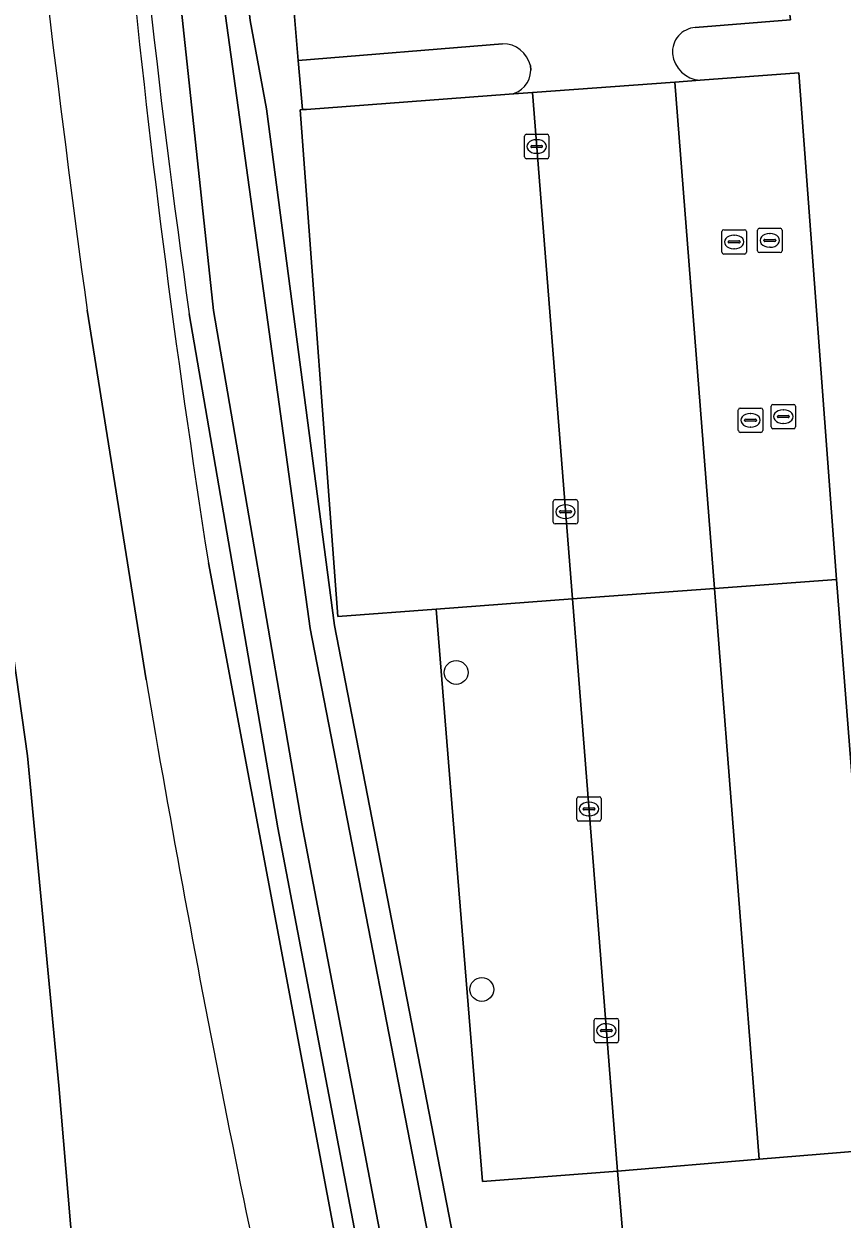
# Model space of a CAD drawing. Extents: x 157793 to 159380, y 380877 to 382313.
# Drawn here: x 157933.61 to 157967.21, y 381338.48 to 381387.56 of the extents above; entities that cross this region are included whole.
import ezdxf

# ---------------------------------------------------------------- set-up
doc = ezdxf.new("R2010")
doc.units = 0
for name, color, linetype in [('IMGEO_Boom', 7, 'Continuous'), ('IMGEO_Erf', 7, 'Continuous'), ('IMGEO_Grasland_overig', 7, 'Continuous'), ('IMGEO_Groenvoorziening', 7, 'Continuous'), ('IMGEO_Hek', 7, 'Continuous'), ('IMGEO_Kolk', 7, 'Continuous'), ('IMGEO_Oever', 7, 'Continuous'), ('IMGEO_Parkeervlak_open', 7, 'Continuous'), ('IMGEO_Rijbaan_lokaal_open', 7, 'Continuous'), ('IMGEO_Rioolput', 7, 'Continuous'), ('IMGEO_Terreindeel_gesloten', 7, 'Continuous'), ('IMGEO_Voetpad_halfverhard', 7, 'Continuous'), ('IMGEO_Voetpad_open', 7, 'Continuous'), ('IMGEO_Waterloop', 7, 'Continuous')]:
    doc.layers.add(name, color=color, linetype=linetype)

msp = doc.modelspace()

# ---------------------------------------------------------------- linework, layer by layer
at = {"layer": 'IMGEO_Boom'}
for centre in [(157951.36, 381360.932), (157952.413, 381347.915)]:
    msp.add_circle(centre, 0.489, dxfattribs=at)
at = {"layer": 'IMGEO_Erf'}
msp.add_lwpolyline([(157968.81, 381341.353), (157963.808, 381340.947), (157957.989, 381340.448), (157959.903, 381317.551), (157965.609, 381318.014), (157970.562, 381318.416)], close=True, dxfattribs=at)
at = {"layer": 'IMGEO_Grasland_overig'}
msp.add_lwpolyline([(157941.177, 381255.327), (157940.456, 381266.282), (157939.854, 381277.11), (157939.335, 381287.774), (157939.103, 381294.6), (157938.987, 381298.014), (157937.567, 381312.493), (157936.375, 381328.237), (157935.04, 381343.973), (157933.755, 381357.509), (157932.261, 381368.038)], dxfattribs=at)
at = {"layer": 'IMGEO_Groenvoorziening'}
for points in [[(157959.903, 381317.551), (157957.989, 381340.448), (157952.438, 381340.024), (157951.181, 381355.544), (157950.534, 381363.534), (157946.499, 381363.235), (157944.956, 381384.034), (157945.047, 381384.041), (157944.873, 381386.054), (157944.406, 381391.655), (157943.96, 381397.006), (157959.926, 381398.309), (157964.207, 381398.719), (157964.609, 381393.631), (157964.64, 381393.24), (157967.719, 381393.481), (157967.27, 381399.085), (157964.731, 381432.587)], [(157924.737, 381424.268), (157925.995, 381414.736), (157927.353, 381405.9), (157927.357, 381405.849), (157927.361, 381405.849), (157928.606, 381405.992), (157928.785, 381404.812), (157927.538, 381404.673), (157927.544, 381404.623), (157927.817, 381402.854), (157929.654, 381391.37), (157931.085, 381379.069), (157932.261, 381368.038), (157933.755, 381357.509), (157935.04, 381343.973), (157936.375, 381328.237), (157937.567, 381312.493), (157938.987, 381298.014), (157939.103, 381294.6), (157942.52, 381294.13), (157942.642, 381291.862), (157942.692, 381290.929), (157942.714, 381290.513), (157950.401, 381295.877)], [(157961.314, 381400.625), (157941.726, 381398.92), (157942.761, 381388.899), (157942.897, 381387.696), (157943.575, 381384.068), (157946.36, 381362.865), (157951.963, 381334.025), (157955.238, 381320.143), (157958.785, 381308.222)], [(157938.627, 381360.626), (157936.206, 381375.807)], [(157947.819, 381334.768), (157944.044, 381354.544), (157940.4, 381375.652)], [(157941.188, 381365.43), (157947.81, 381330.193)]]:
    msp.add_lwpolyline(points, dxfattribs=at)
for centre, radius, start, end in [((158337.603, 381432.095), 401.193, 184.10317, 188.08772), ((158775.307, 381489.36), 846.75, 185.880271, 187.706812), ((158383.996, 381435.018), 448.243, 185.55298, 188.93104), ((158579.135, 381469.753), 649.738, 189.668937, 192.889383)]:
    msp.add_arc(centre, radius, start, end, dxfattribs=at)
at = {"layer": 'IMGEO_Hek'}
for points in [[(157956.136, 381363.95), (157961.968, 381364.383), (157966.976, 381364.754), (157965.433, 381385.553), (157961.38, 381385.252), (157960.336, 381385.175), (157954.496, 381384.742), (157953.539, 381384.671), (157945.209, 381384.053)], [(157968.81, 381341.353), (157963.808, 381340.947), (157957.989, 381340.448)]]:
    msp.add_lwpolyline(points, dxfattribs=at)
at = {"layer": 'IMGEO_Kolk'}
for p, q in [((157954.168, 381382.101), (157954.168, 381382.953)), ((157954.243, 381383.027), (157955.095, 381383.027)), ((157954.47, 381382.57), (157954.868, 381382.57)), ((157954.656, 381382.807), (157954.681, 381382.807)), ((157955.169, 381382.953), (157955.169, 381382.101)), ((157954.427, 381382.521), (157954.427, 381382.533)), ((157954.865, 381382.484), (157954.467, 381382.484)), ((157954.679, 381382.247), (157954.654, 381382.247)), ((157954.911, 381382.533), (157954.911, 381382.521)), ((157955.095, 381382.027), (157954.243, 381382.027)), ((157955.35, 381367.104), (157955.35, 381367.956)), ((157955.425, 381368.03), (157956.277, 381368.03)), ((157956.351, 381367.956), (157956.351, 381367.104)), ((157955.609, 381367.524), (157955.609, 381367.536)), ((157956.047, 381367.487), (157955.649, 381367.487)), ((157955.652, 381367.573), (157956.05, 381367.573)), ((157955.838, 381367.81), (157955.863, 381367.81)), ((157956.093, 381367.536), (157956.093, 381367.524)), ((157956.277, 381367.03), (157955.425, 381367.03)), ((157955.861, 381367.25), (157955.836, 381367.25)), ((157956.315, 381354.901), (157956.315, 381355.753)), ((157956.39, 381355.827), (157957.242, 381355.827)), ((157956.803, 381355.607), (157956.828, 381355.607)), ((157957.316, 381355.753), (157957.316, 381354.901)), ((157956.574, 381355.321), (157956.574, 381355.333)), ((157957.012, 381355.284), (157956.614, 381355.284)), ((157956.617, 381355.37), (157957.015, 381355.37)), ((157957.058, 381355.333), (157957.058, 381355.321)), ((157957.242, 381354.827), (157956.39, 381354.827)), ((157956.826, 381355.047), (157956.801, 381355.047)), ((157957.03, 381345.8), (157957.03, 381346.652)), ((157957.105, 381346.726), (157957.957, 381346.726)), ((157957.332, 381346.269), (157957.73, 381346.269)), ((157957.518, 381346.506), (157957.543, 381346.506)), ((157958.031, 381346.652), (157958.031, 381345.8)), ((157957.289, 381346.22), (157957.289, 381346.232)), ((157957.727, 381346.183), (157957.329, 381346.183)), ((157957.541, 381345.946), (157957.516, 381345.946)), ((157957.773, 381346.232), (157957.773, 381346.22)), ((157957.957, 381345.726), (157957.105, 381345.726))]:
    msp.add_line(p, q, dxfattribs=at)
for points in [[(157954.168, 381382.101), (157954.168, 381382.953)], [(157954.243, 381383.027), (157955.095, 381383.027)], [(157955.169, 381382.953), (157955.169, 381382.101)], [(157955.095, 381382.027), (157954.243, 381382.027)], [(157955.35, 381367.104), (157955.35, 381367.956)], [(157955.425, 381368.03), (157956.277, 381368.03)], [(157956.351, 381367.956), (157956.351, 381367.104)], [(157956.277, 381367.03), (157955.425, 381367.03)], [(157956.315, 381354.901), (157956.315, 381355.753)], [(157956.39, 381355.827), (157957.242, 381355.827)], [(157957.316, 381355.753), (157957.316, 381354.901)], [(157957.242, 381354.827), (157956.39, 381354.827)], [(157957.03, 381345.8), (157957.03, 381346.652)], [(157957.105, 381346.726), (157957.957, 381346.726)], [(157958.031, 381346.652), (157958.031, 381345.8)], [(157957.957, 381345.726), (157957.105, 381345.726)]]:
    msp.add_lwpolyline(points, dxfattribs=at)
for centre, radius, start, end in [((157954.245, 381382.951), 0.0765, 91.552, 178.448), ((157954.245, 381382.951), 0.0765, 91.552, 178.448), ((157954.467, 381382.53), 0.0403, 85.8775, 175.7526), ((157954.872, 381382.532), 0.0386, 1.7309, 96.639), ((157955.093, 381382.951), 0.0765, 1.552, 88.448), ((157955.093, 381382.951), 0.0765, 1.552, 88.448), ((157954.245, 381382.103), 0.0765, 181.552, 268.448), ((157954.245, 381382.103), 0.0765, 181.552, 268.448), ((157954.464, 381382.52), 0.0366, 178.938, 274.7102), ((157954.868, 381382.527), 0.043, 264.8664, 352.4533), ((157955.093, 381382.103), 0.0765, 271.552, 358.448), ((157955.093, 381382.103), 0.0765, 271.552, 358.448), ((157955.427, 381367.954), 0.0765, 91.552, 178.448), ((157955.427, 381367.954), 0.0765, 91.552, 178.448), ((157956.275, 381367.954), 0.0765, 1.552, 88.448), ((157956.275, 381367.954), 0.0765, 1.552, 88.448), ((157955.649, 381367.533), 0.0403, 85.8775, 175.7526), ((157955.646, 381367.523), 0.0366, 178.938, 274.7102), ((157956.05, 381367.53), 0.043, 264.8664, 352.4533), ((157956.054, 381367.535), 0.0386, 1.7309, 96.639), ((157955.427, 381367.106), 0.0765, 181.552, 268.448), ((157955.427, 381367.106), 0.0765, 181.552, 268.448), ((157956.275, 381367.106), 0.0765, 271.552, 358.448), ((157956.275, 381367.106), 0.0765, 271.552, 358.448), ((157956.392, 381355.751), 0.0765, 91.552, 178.448), ((157956.392, 381355.751), 0.0765, 91.552, 178.448), ((157957.24, 381355.751), 0.0765, 1.552, 88.448), ((157957.24, 381355.751), 0.0765, 1.552, 88.448), ((157956.614, 381355.33), 0.0403, 85.8775, 175.7526), ((157956.611, 381355.32), 0.0366, 178.938, 274.7102), ((157957.015, 381355.327), 0.043, 264.8664, 352.4533), ((157957.019, 381355.332), 0.0386, 1.7309, 96.639), ((157956.392, 381354.903), 0.0765, 181.552, 268.448), ((157956.392, 381354.903), 0.0765, 181.552, 268.448), ((157957.24, 381354.903), 0.0765, 271.552, 358.448), ((157957.24, 381354.903), 0.0765, 271.552, 358.448), ((157957.107, 381346.65), 0.0765, 91.552, 178.448), ((157957.107, 381346.65), 0.0765, 91.552, 178.448), ((157957.329, 381346.229), 0.0403, 85.8775, 175.7526), ((157957.734, 381346.231), 0.0386, 1.7309, 96.639), ((157957.955, 381346.65), 0.0765, 1.552, 88.448), ((157957.955, 381346.65), 0.0765, 1.552, 88.448), ((157957.107, 381345.802), 0.0765, 181.552, 268.448), ((157957.107, 381345.802), 0.0765, 181.552, 268.448), ((157957.326, 381346.219), 0.0366, 178.938, 274.7102), ((157957.73, 381346.226), 0.043, 264.8664, 352.4533), ((157957.955, 381345.802), 0.0765, 271.552, 358.448), ((157957.955, 381345.802), 0.0765, 271.552, 358.448)]:
    msp.add_arc(centre, radius, start, end, dxfattribs=at)
for centre, major_axis, ratio, start_param, end_param in [((157954.655, 381382.527), (-0.387, 0.002), 0.722429, 4.712389, 7.853982), ((157954.68, 381382.527), (-0.39, 0.002), 0.717154, 1.570796, 4.712389), ((157955.837, 381367.53), (-0.387, 0.002), 0.722429, 4.712389, 7.853982), ((157955.862, 381367.53), (-0.39, 0.002), 0.717154, 1.570796, 4.712389), ((157956.802, 381355.327), (-0.387, 0.002), 0.722429, 4.712389, 7.853982), ((157956.827, 381355.327), (-0.39, 0.002), 0.717154, 1.570796, 4.712389), ((157957.517, 381346.226), (-0.387, 0.002), 0.722429, 4.712389, 7.853982), ((157957.542, 381346.226), (-0.39, 0.002), 0.717154, 1.570796, 4.712389)]:
    msp.add_ellipse(centre, major_axis=major_axis, ratio=ratio, start_param=start_param, end_param=end_param, dxfattribs=at)
at = {"layer": 'IMGEO_Oever'}
for points in [[(157948.801, 381334.956), (157945.029, 381354.714), (157941.39, 381375.793), (157938.435, 381403.461), (157936.158, 381430.74), (157936.121, 381430.99)], [(157960.712, 381402.53), (157940.529, 381400.773), (157941.766, 381388.796), (157945.369, 381362.735), (157950.99, 381333.795), (157954.265, 381319.913), (157957.827, 381307.937), (157963.349, 381294.285), (157975.293, 381274.763)], [(157958.785, 381308.222), (157955.238, 381320.143), (157951.963, 381334.025), (157946.36, 381362.865), (157943.575, 381384.068), (157942.897, 381387.696), (157942.761, 381388.899), (157941.726, 381398.92), (157961.314, 381400.625)], [(157940.4, 381375.652), (157944.044, 381354.544), (157947.819, 381334.768)]]:
    msp.add_lwpolyline(points, dxfattribs=at)
msp.add_arc((158337.603, 381432.095), 401.193, 184.10317, 188.08772, dxfattribs=at)
at = {"layer": 'IMGEO_Parkeervlak_open'}
for points in [[(157966.976, 381364.754), (157961.968, 381364.383), (157963.808, 381340.947), (157968.81, 381341.353), (157968.795, 381341.539), (157968.426, 381346.258)], [(157956.136, 381363.95), (157950.534, 381363.534), (157951.181, 381355.544), (157952.438, 381340.024), (157957.989, 381340.448)]]:
    msp.add_lwpolyline(points, close=True, dxfattribs=at)
at = {"layer": 'IMGEO_Rijbaan_lokaal_open'}
for points in [[(157964.64, 381393.24), (157944.406, 381391.655), (157944.873, 381386.054), (157953.266, 381386.749)], [(157961.181, 381387.413), (157965.093, 381387.732), (157965.056, 381387.948), (157964.64, 381393.24)], [(157954.409, 381385.847), (157954.424, 381385.657)], [(157953.539, 381384.671), (157954.496, 381384.742), (157960.336, 381385.175), (157961.38, 381385.252)]]:
    msp.add_lwpolyline(points, dxfattribs=at)
for points in [[(157960.336, 381385.175), (157954.496, 381384.742), (157956.136, 381363.95), (157961.968, 381364.383)], [(157963.808, 381340.947), (157961.968, 381364.383), (157956.136, 381363.95), (157957.989, 381340.448)]]:
    msp.add_lwpolyline(points, close=True, dxfattribs=at)
for centre, radius, start, end in [((157961.252, 381386.406), 1.01, 94.0337, 184.2948), ((157953.262, 381385.569), 1.18, 13.6344, 89.808), ((157961.441, 381386.453), 1.202, 185.8579, 267.0929), ((157953.424, 381385.664), 1, 276.586, 359.5939)]:
    msp.add_arc(centre, radius, start, end, dxfattribs=at)
at = {"layer": 'IMGEO_Rioolput'}
for p, q in [((157963.815, 381379.171), (157964.667, 381379.171)), ((157962.275, 381378.182), (157962.275, 381379.034)), ((157962.35, 381379.108), (157963.202, 381379.108)), ((157962.577, 381378.651), (157962.975, 381378.651)), ((157962.763, 381378.888), (157962.788, 381378.888)), ((157963.276, 381379.034), (157963.276, 381378.182)), ((157963.74, 381378.245), (157963.74, 381379.097)), ((157963.999, 381378.665), (157963.999, 381378.677)), ((157964.042, 381378.714), (157964.44, 381378.714)), ((157964.228, 381378.951), (157964.253, 381378.951)), ((157964.483, 381378.677), (157964.483, 381378.665)), ((157964.741, 381379.097), (157964.741, 381378.245)), ((157962.534, 381378.602), (157962.534, 381378.614)), ((157962.972, 381378.565), (157962.574, 381378.565)), ((157962.786, 381378.328), (157962.761, 381378.328)), ((157963.018, 381378.614), (157963.018, 381378.602)), ((157964.667, 381378.171), (157963.815, 381378.171)), ((157964.437, 381378.628), (157964.039, 381378.628)), ((157964.251, 381378.391), (157964.226, 381378.391)), ((157963.202, 381378.108), (157962.35, 381378.108)), ((157963.022, 381371.786), (157963.874, 381371.786)), ((157964.295, 381371.01), (157964.295, 381371.862)), ((157964.37, 381371.936), (157965.222, 381371.936)), ((157965.296, 381371.862), (157965.296, 381371.01)), ((157962.947, 381370.86), (157962.947, 381371.712)), ((157963.206, 381371.28), (157963.206, 381371.292)), ((157963.249, 381371.329), (157963.647, 381371.329)), ((157963.435, 381371.566), (157963.46, 381371.566)), ((157963.69, 381371.292), (157963.69, 381371.28)), ((157963.948, 381371.712), (157963.948, 381370.86)), ((157964.554, 381371.43), (157964.554, 381371.442)), ((157964.992, 381371.393), (157964.594, 381371.393)), ((157964.597, 381371.479), (157964.995, 381371.479)), ((157964.783, 381371.716), (157964.808, 381371.716)), ((157965.038, 381371.442), (157965.038, 381371.43)), ((157963.874, 381370.786), (157963.022, 381370.786)), ((157963.644, 381371.243), (157963.246, 381371.243)), ((157963.458, 381371.006), (157963.433, 381371.006)), ((157965.222, 381370.936), (157964.37, 381370.936)), ((157964.806, 381371.156), (157964.781, 381371.156))]:
    msp.add_line(p, q, dxfattribs=at)
for points in [[(157963.815, 381379.171), (157964.667, 381379.171)], [(157962.275, 381378.182), (157962.275, 381379.034)], [(157962.35, 381379.108), (157963.202, 381379.108)], [(157963.276, 381379.034), (157963.276, 381378.182)], [(157963.74, 381378.245), (157963.74, 381379.097)], [(157964.741, 381379.097), (157964.741, 381378.245)], [(157964.667, 381378.171), (157963.815, 381378.171)], [(157963.202, 381378.108), (157962.35, 381378.108)], [(157963.022, 381371.786), (157963.874, 381371.786)], [(157964.295, 381371.01), (157964.295, 381371.862)], [(157964.37, 381371.936), (157965.222, 381371.936)], [(157965.296, 381371.862), (157965.296, 381371.01)], [(157962.947, 381370.86), (157962.947, 381371.712)], [(157963.948, 381371.712), (157963.948, 381370.86)], [(157963.874, 381370.786), (157963.022, 381370.786)], [(157965.222, 381370.936), (157964.37, 381370.936)]]:
    msp.add_lwpolyline(points, dxfattribs=at)
for centre, radius, start, end in [((157963.817, 381379.095), 0.0765, 91.552, 178.448), ((157963.817, 381379.095), 0.0765, 91.552, 178.448), ((157964.665, 381379.095), 0.0765, 1.552, 88.448), ((157964.665, 381379.095), 0.0765, 1.552, 88.448), ((157962.352, 381379.032), 0.0765, 91.552, 178.448), ((157962.352, 381379.032), 0.0765, 91.552, 178.448), ((157962.574, 381378.611), 0.0403, 85.8775, 175.7526), ((157962.979, 381378.613), 0.0386, 1.7309, 96.639), ((157963.2, 381379.032), 0.0765, 1.552, 88.448), ((157963.2, 381379.032), 0.0765, 1.552, 88.448), ((157964.039, 381378.674), 0.0403, 85.8775, 175.7526), ((157964.036, 381378.664), 0.0366, 178.938, 274.7102), ((157964.44, 381378.671), 0.043, 264.8664, 352.4533), ((157964.444, 381378.676), 0.0386, 1.7309, 96.639), ((157962.352, 381378.184), 0.0765, 181.552, 268.448), ((157962.352, 381378.184), 0.0765, 181.552, 268.448), ((157962.571, 381378.601), 0.0366, 178.938, 274.7102), ((157962.975, 381378.608), 0.043, 264.8664, 352.4533), ((157963.2, 381378.184), 0.0765, 271.552, 358.448), ((157963.2, 381378.184), 0.0765, 271.552, 358.448), ((157963.817, 381378.247), 0.0765, 181.552, 268.448), ((157963.817, 381378.247), 0.0765, 181.552, 268.448), ((157964.665, 381378.247), 0.0765, 271.552, 358.448), ((157964.665, 381378.247), 0.0765, 271.552, 358.448), ((157963.024, 381371.71), 0.0765, 91.552, 178.448), ((157963.024, 381371.71), 0.0765, 91.552, 178.448), ((157963.872, 381371.71), 0.0765, 1.552, 88.448), ((157963.872, 381371.71), 0.0765, 1.552, 88.448), ((157964.372, 381371.86), 0.0765, 91.552, 178.448), ((157964.372, 381371.86), 0.0765, 91.552, 178.448), ((157965.22, 381371.86), 0.0765, 1.552, 88.448), ((157965.22, 381371.86), 0.0765, 1.552, 88.448), ((157963.246, 381371.289), 0.0403, 85.8775, 175.7526), ((157963.243, 381371.279), 0.0366, 178.938, 274.7102), ((157963.647, 381371.286), 0.043, 264.8664, 352.4533), ((157963.651, 381371.291), 0.0386, 1.7309, 96.639), ((157964.594, 381371.439), 0.0403, 85.8775, 175.7526), ((157964.591, 381371.429), 0.0366, 178.938, 274.7102), ((157964.995, 381371.436), 0.043, 264.8664, 352.4533), ((157964.999, 381371.441), 0.0386, 1.7309, 96.639), ((157963.024, 381370.862), 0.0765, 181.552, 268.448), ((157963.024, 381370.862), 0.0765, 181.552, 268.448), ((157963.872, 381370.862), 0.0765, 271.552, 358.448), ((157963.872, 381370.862), 0.0765, 271.552, 358.448), ((157964.372, 381371.012), 0.0765, 181.552, 268.448), ((157964.372, 381371.012), 0.0765, 181.552, 268.448), ((157965.22, 381371.012), 0.0765, 271.552, 358.448), ((157965.22, 381371.012), 0.0765, 271.552, 358.448)]:
    msp.add_arc(centre, radius, start, end, dxfattribs=at)
for centre, major_axis, ratio, start_param, end_param in [((157962.762, 381378.608), (-0.387, 0.002), 0.722429, 4.712389, 7.853982), ((157962.787, 381378.608), (-0.39, 0.002), 0.717154, 1.570796, 4.712389), ((157964.227, 381378.671), (-0.387, 0.002), 0.722429, 4.712389, 7.853982), ((157964.252, 381378.671), (-0.39, 0.002), 0.717154, 1.570796, 4.712389), ((157963.434, 381371.286), (-0.387, 0.002), 0.722429, 4.712389, 7.853982), ((157963.459, 381371.286), (-0.39, 0.002), 0.717154, 1.570796, 4.712389), ((157964.782, 381371.436), (-0.387, 0.002), 0.722429, 4.712389, 7.853982), ((157964.807, 381371.436), (-0.39, 0.002), 0.717154, 1.570796, 4.712389)]:
    msp.add_ellipse(centre, major_axis=major_axis, ratio=ratio, start_param=start_param, end_param=end_param, dxfattribs=at)
at = {"layer": 'IMGEO_Terreindeel_gesloten'}
for points in [[(157965.433, 381385.553), (157961.38, 381385.252), (157960.336, 381385.175), (157961.968, 381364.383), (157966.976, 381364.754)], [(157954.496, 381384.742), (157953.539, 381384.671), (157945.209, 381384.053), (157945.047, 381384.041), (157944.956, 381384.034), (157946.499, 381363.235), (157950.534, 381363.534), (157956.136, 381363.95)]]:
    msp.add_lwpolyline(points, close=True, dxfattribs=at)
at = {"layer": 'IMGEO_Voetpad_halfverhard'}
for points in [[(157936.206, 381375.807), (157938.627, 381360.626)], [(157947.81, 381330.193), (157941.188, 381365.43)]]:
    msp.add_lwpolyline(points, dxfattribs=at)
for centre, radius, start, end in [((158775.307, 381489.36), 846.75, 185.880271, 187.706812), ((158383.996, 381435.018), 448.243, 185.55298, 188.93104), ((158579.135, 381469.753), 649.738, 189.668937, 192.889383)]:
    msp.add_arc(centre, radius, start, end, dxfattribs=at)
at = {"layer": 'IMGEO_Voetpad_open'}
for points in [[(157971.854, 381341.774), (157971.396, 381347.447), (157968.132, 381387.869), (157967.719, 381393.481), (157964.64, 381393.24), (157965.056, 381387.948), (157965.093, 381387.732), (157961.181, 381387.413)], [(157953.266, 381386.749), (157944.873, 381386.054), (157945.047, 381384.041), (157945.209, 381384.053), (157953.539, 381384.671)], [(157954.424, 381385.657), (157954.409, 381385.847)], [(157961.38, 381385.252), (157965.433, 381385.553), (157966.976, 381364.754), (157968.426, 381346.258), (157968.795, 381341.539), (157968.81, 381341.353), (157970.562, 381318.416), (157970.587, 381318.102), (157973.735, 381318.369), (157973.407, 381322.538), (157971.854, 381341.774)]]:
    msp.add_lwpolyline(points, dxfattribs=at)
for centre, radius, start, end in [((157961.252, 381386.406), 1.01, 94.0337, 184.2948), ((157953.262, 381385.569), 1.18, 13.6344, 89.808), ((157961.441, 381386.453), 1.202, 185.8579, 267.0929), ((157953.424, 381385.664), 1, 276.586, 359.5939)]:
    msp.add_arc(centre, radius, start, end, dxfattribs=at)
at = {"layer": 'IMGEO_Waterloop'}
for points in [[(157936.121, 381430.99), (157936.158, 381430.74), (157938.435, 381403.461), (157941.39, 381375.793), (157945.029, 381354.714), (157948.801, 381334.956)], [(157975.293, 381274.763), (157963.349, 381294.285), (157957.827, 381307.937), (157954.265, 381319.913), (157950.99, 381333.795), (157945.369, 381362.735), (157941.766, 381388.796), (157940.529, 381400.773), (157960.712, 381402.53)]]:
    msp.add_lwpolyline(points, dxfattribs=at)

doc.saveas('drawing.dxf')
